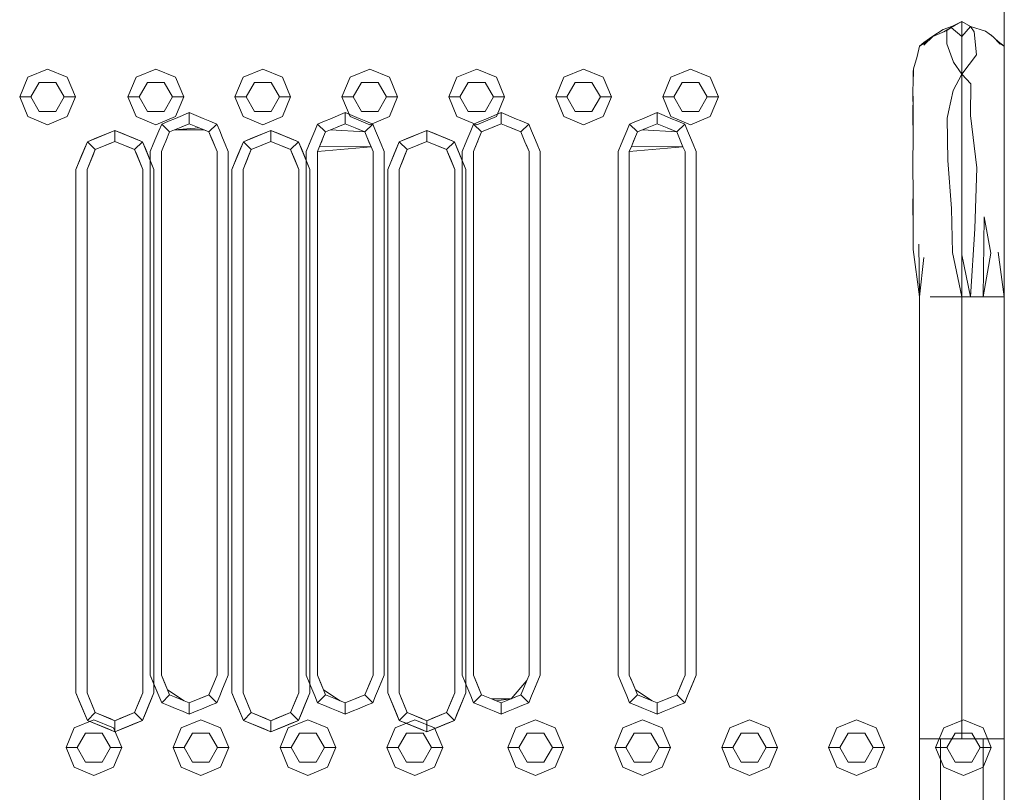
# Model space of a CAD drawing. Header units: millimetres. Extents: x 2 to 902, y -447 to 199.
# Tile 542 of 656: x 26.745 to 27.629, y 154.288 to 154.982. Entities that reach past the tile are written whole.
import ezdxf

# ---------------------------------------------------------------- set-up
doc = ezdxf.new("R2010")
doc.units = ezdxf.units.MM
doc.header["$MEASUREMENT"] = 0
for name, color, linetype, lineweight in [('IFC-Corrimão-Contorno', 36, 'Continuous', 5), ('IFC-Elemento construtivo genérico-Contorno', 253, 'Continuous', 5), ('IFC-Laje-Contorno', 134, 'Continuous', 5), ('IFC-Parede-Contorno', 42, 'Continuous', 5)]:
    doc.layers.add(name, color=color, linetype=linetype, lineweight=lineweight)

msp = doc.modelspace()

# ---------------------------------------------------------------- linework, layer by layer
at = {"layer": 'IFC-Corrimão-Contorno', "color": 7, "lineweight": 5}
for p, q in [((27.57752, 154.97259), (27.59059, 154.98013)), ((27.58106, 154.97463), (27.59059, 154.98013)), ((27.58208, 154.97604), (27.59059, 154.98013)), ((27.59059, 154.96676), (27.59059, 154.98013)), ((27.59059, 154.98013), (27.59842, 154.97561)), ((27.59059, 154.98013), (27.59842, 154.97561)), ((27.56466, 154.96686), (27.5739, 154.97285)), ((27.56467, 154.96677), (27.57721, 154.97198)), ((27.5739, 154.97285), (27.58208, 154.97604)), ((27.57453, 154.97086), (27.57752, 154.97259)), ((27.5771, 154.9601), (27.57721, 154.97198)), ((27.57721, 154.97198), (27.58106, 154.97463)), ((27.57752, 154.97259), (27.58106, 154.97463)), ((27.58106, 154.97463), (27.58405, 154.97636)), ((27.58106, 154.97463), (27.59059, 154.96676)), ((27.59059, 154.96676), (27.59842, 154.97561)), ((27.59712, 154.97636), (27.59842, 154.97561)), ((27.59842, 154.97561), (27.60174, 154.97097)), ((27.59842, 154.97561), (27.61194, 154.97156)), ((27.60174, 154.97097), (27.6038, 154.95021)), ((27.61194, 154.97156), (27.61842, 154.96657)), ((27.55248, 154.95814), (27.5604, 154.96271)), ((27.55248, 154.95814), (27.55647, 154.96122)), ((27.55646, 154.95896), (27.56467, 154.96677)), ((27.55647, 154.96122), (27.56466, 154.96686)), ((27.5771, 154.9601), (27.58315, 154.94376)), ((27.59059, 154.95653), (27.59059, 154.96676)), ((27.61606, 154.96838), (27.61667, 154.96831)), ((27.61667, 154.96831), (27.62321, 154.96217)), ((27.61842, 154.96657), (27.62491, 154.95977)), ((27.62321, 154.96217), (27.62869, 154.95814)), ((27.62374, 154.961), (27.62869, 154.95814)), ((27.62374, 154.961), (27.62869, 154.95814)), ((27.55055, 154.94862), (27.55248, 154.95814)), ((27.59059, 154.94473), (27.59059, 154.95653)), ((27.59059, 154.93292), (27.59059, 154.95338)), ((27.54714, 154.93751), (27.55055, 154.94862)), ((27.58315, 154.94376), (27.59059, 154.93292)), ((27.59059, 154.93292), (27.6038, 154.95021)), ((27.59059, 154.93292), (27.59059, 154.94473)), ((27.5468, 154.93608), (27.54712, 154.9367)), ((27.5468, 154.93608), (27.54681, 154.92371)), ((27.54681, 154.92356), (27.54714, 154.93751)), ((27.5829, 154.91827), (27.59059, 154.93292)), ((27.59059, 154.93292), (27.59872, 154.92406)), ((27.59059, 154.88292), (27.59059, 154.93292)), ((27.54673, 154.92001), (27.54681, 154.92356)), ((27.54673, 154.92001), (27.54686, 154.89628)), ((27.5786, 154.89906), (27.5829, 154.91827)), ((27.59828, 154.89573), (27.59872, 154.92406)), ((27.54669, 154.89722), (27.54677, 154.91323)), ((27.57732, 154.89332), (27.5786, 154.89905)), ((27.59059, 154.88292), (27.59059, 154.90181)), ((27.54669, 154.89722), (27.54677, 154.87644)), ((27.54677, 154.87109), (27.54686, 154.89628)), ((27.57732, 154.89332), (27.57794, 154.85529)), ((27.59828, 154.89573), (27.60407, 154.84876)), ((27.59059, 154.83293), (27.59059, 154.88292)), ((27.54677, 154.87644), (27.54678, 154.87348)), ((27.54669, 154.8577), (27.54677, 154.87109)), ((27.59059, 154.80847), (27.59059, 154.8707)), ((27.54669, 154.8577), (27.54681, 154.81842)), ((27.57794, 154.85529), (27.58132, 154.81224)), ((27.60227, 154.79387), (27.60407, 154.84876)), ((27.59059, 154.78293), (27.59059, 154.83293)), ((27.54673, 154.82104), (27.5468, 154.79115)), ((27.5468, 154.77538), (27.54681, 154.81842)), ((27.58132, 154.81224), (27.58208, 154.77288)), ((27.59059, 154.78293), (27.59059, 154.80847)), ((27.60964, 154.73293), (27.61059, 154.80468)), ((27.61059, 154.80468), (27.61667, 154.7722)), ((27.59842, 154.73293), (27.60227, 154.79387)), ((27.5468, 154.77538), (27.55248, 154.73293)), ((27.55185, 154.78019), (27.55248, 154.73293)), ((27.59059, 154.73293), (27.59059, 154.78293)), ((27.55248, 154.73293), (27.55647, 154.76816)), ((27.58208, 154.77288), (27.59059, 154.73293)), ((27.59059, 154.77071), (27.59842, 154.73293)), ((27.59059, 154.73293), (27.59059, 154.77071)), ((27.60964, 154.73293), (27.61667, 154.7722)), ((27.62321, 154.77305), (27.62869, 154.73297)), ((27.55248, 154.33614), (27.55248, 154.73293)), ((27.56201, 154.73293), (27.59059, 154.73293)), ((27.57153, 154.73293), (27.58106, 154.73293)), ((27.58106, 154.73293), (27.59059, 154.73293)), ((27.59059, 154.33614), (27.59059, 154.73293)), ((27.59059, 154.73293), (27.62869, 154.73293)), ((27.59059, 154.73293), (27.59842, 154.73293)), ((27.59842, 154.73293), (27.60107, 154.73293)), ((27.60107, 154.73293), (27.60964, 154.73293)), ((27.60964, 154.73293), (27.61916, 154.73293)), ((27.55248, 154.33614), (27.59059, 154.33614)), ((27.55249, 153.27362), (27.55249, 154.33614)), ((27.55249, 154.33614), (27.57154, 154.33614)), ((27.57154, 153.28212), (27.57154, 154.33614)), ((27.57154, 154.33614), (27.58106, 154.33614)), ((27.58106, 154.33614), (27.60964, 154.33614)), ((27.59059, 154.33614), (27.62012, 154.33614)), ((27.60964, 153.28212), (27.60964, 154.33614)), ((27.60964, 154.33614), (27.62869, 154.33614))]:
    msp.add_line(p, q, dxfattribs=at)
at = {"layer": 'IFC-Elemento construtivo genérico-Contorno', "color": 7, "lineweight": 5}
for p, q in [((26.75225, 154.93011), (26.76992, 154.93743)), ((26.76992, 154.93743), (26.7876, 154.93011)), ((26.84943, 154.93011), (26.86711, 154.93743)), ((26.86711, 154.93743), (26.88478, 154.93011)), ((26.94543, 154.93011), (26.96311, 154.93743)), ((26.96311, 154.93743), (26.98078, 154.93011)), ((27.04143, 154.93011), (27.05911, 154.93743)), ((27.05911, 154.93743), (27.07678, 154.93011)), ((27.13743, 154.93011), (27.15511, 154.93743)), ((27.15511, 154.93743), (27.17278, 154.93011)), ((27.23343, 154.93011), (27.25111, 154.93743)), ((27.25111, 154.93743), (27.26878, 154.93011)), ((27.32943, 154.93011), (27.34711, 154.93743)), ((27.34711, 154.93743), (27.36478, 154.93011)), ((26.74492, 154.91243), (26.75225, 154.93011)), ((26.75492, 154.91243), (26.76242, 154.92542)), ((26.76242, 154.92542), (26.77742, 154.92542)), ((26.77742, 154.92542), (26.78492, 154.91243)), ((26.7876, 154.93011), (26.79492, 154.91243)), ((26.84211, 154.91243), (26.84943, 154.93011)), ((26.85211, 154.91243), (26.85961, 154.92542)), ((26.85961, 154.92542), (26.87461, 154.92542)), ((26.87461, 154.92542), (26.88211, 154.91243)), ((26.88478, 154.93011), (26.89211, 154.91243)), ((26.93811, 154.91243), (26.94543, 154.93011)), ((26.94811, 154.91243), (26.95561, 154.92542)), ((26.95561, 154.92542), (26.97061, 154.92542)), ((26.97061, 154.92542), (26.97811, 154.91243)), ((26.98078, 154.93011), (26.98811, 154.91243)), ((27.03411, 154.91243), (27.04143, 154.93011)), ((27.04411, 154.91243), (27.05161, 154.92542)), ((27.05161, 154.92542), (27.06661, 154.92542)), ((27.06661, 154.92542), (27.07411, 154.91243)), ((27.07678, 154.93011), (27.08411, 154.91243)), ((27.13011, 154.91243), (27.13743, 154.93011)), ((27.14011, 154.91243), (27.14761, 154.92542)), ((27.14761, 154.92542), (27.16261, 154.92542)), ((27.16261, 154.92542), (27.17011, 154.91243)), ((27.17278, 154.93011), (27.18011, 154.91243)), ((27.22611, 154.91243), (27.23343, 154.93011)), ((27.23611, 154.91243), (27.24361, 154.92542)), ((27.24361, 154.92542), (27.25861, 154.92542)), ((27.25861, 154.92542), (27.26611, 154.91243)), ((27.26878, 154.93011), (27.27611, 154.91243)), ((27.32211, 154.91243), (27.32943, 154.93011)), ((27.33211, 154.91243), (27.33961, 154.92542)), ((27.33961, 154.92542), (27.35461, 154.92542)), ((27.35461, 154.92542), (27.36211, 154.91243)), ((27.36478, 154.93011), (27.37211, 154.91243)), ((26.74492, 154.91243), (26.75492, 154.91243)), ((26.74492, 154.91243), (26.75225, 154.89475)), ((26.75492, 154.91243), (26.76242, 154.89944)), ((26.77742, 154.89944), (26.78492, 154.91243)), ((26.78492, 154.91243), (26.79492, 154.91243)), ((26.7876, 154.89475), (26.79492, 154.91243)), ((26.84211, 154.91243), (26.85211, 154.91243)), ((26.84211, 154.91243), (26.84943, 154.89475)), ((26.85211, 154.91243), (26.85961, 154.89944)), ((26.87461, 154.89944), (26.88211, 154.91243)), ((26.88211, 154.91243), (26.89211, 154.91243)), ((26.88478, 154.89475), (26.89211, 154.91243)), ((26.93811, 154.91243), (26.94811, 154.91243)), ((26.93811, 154.91243), (26.94543, 154.89475)), ((26.94811, 154.91243), (26.95561, 154.89944)), ((26.97061, 154.89944), (26.97811, 154.91243)), ((26.97811, 154.91243), (26.98811, 154.91243)), ((26.98078, 154.89475), (26.98811, 154.91243)), ((27.03411, 154.91243), (27.04411, 154.91243)), ((27.03411, 154.91243), (27.04143, 154.89475)), ((27.04411, 154.91243), (27.05161, 154.89944)), ((27.06661, 154.89944), (27.07411, 154.91243)), ((27.07411, 154.91243), (27.08411, 154.91243)), ((27.07678, 154.89475), (27.08411, 154.91243)), ((27.13011, 154.91243), (27.14011, 154.91243)), ((27.13011, 154.91243), (27.13743, 154.89475)), ((27.14011, 154.91243), (27.14761, 154.89944)), ((27.16261, 154.89944), (27.17011, 154.91243)), ((27.17011, 154.91243), (27.18011, 154.91243)), ((27.17278, 154.89475), (27.18011, 154.91243)), ((27.22611, 154.91243), (27.23611, 154.91243)), ((27.22611, 154.91243), (27.23343, 154.89475)), ((27.23611, 154.91243), (27.24361, 154.89944)), ((27.25861, 154.89944), (27.26611, 154.91243)), ((27.26611, 154.91243), (27.27611, 154.91243)), ((27.26878, 154.89475), (27.27611, 154.91243)), ((27.32211, 154.91243), (27.33211, 154.91243)), ((27.32211, 154.91243), (27.32943, 154.89475)), ((27.33211, 154.91243), (27.33961, 154.89944)), ((27.35461, 154.89944), (27.36211, 154.91243)), ((27.36211, 154.91243), (27.37211, 154.91243)), ((27.36478, 154.89475), (27.37211, 154.91243)), ((26.76242, 154.89944), (26.77742, 154.89944)), ((26.85961, 154.89944), (26.87461, 154.89944)), ((26.89092, 154.89577), (26.89711, 154.89832)), ((26.89711, 154.88832), (26.89711, 154.89832)), ((26.89711, 154.89832), (26.90329, 154.89577)), ((26.95561, 154.89944), (26.97061, 154.89944)), ((27.03092, 154.89577), (27.03711, 154.89832)), ((27.03711, 154.88832), (27.03711, 154.89832)), ((27.03711, 154.89832), (27.04329, 154.89577)), ((27.05161, 154.89944), (27.06661, 154.89944)), ((27.14761, 154.89944), (27.16261, 154.89944)), ((27.17092, 154.89577), (27.17711, 154.89832)), ((27.17711, 154.88832), (27.17711, 154.89832)), ((27.17711, 154.89832), (27.18329, 154.89577)), ((27.24361, 154.89944), (27.25861, 154.89944)), ((27.31092, 154.89577), (27.31711, 154.89832)), ((27.31711, 154.88832), (27.31711, 154.89832)), ((27.31711, 154.89832), (27.32329, 154.89577)), ((27.33961, 154.89944), (27.35461, 154.89944)), ((26.75225, 154.89475), (26.76992, 154.88743)), ((26.76992, 154.88743), (26.7876, 154.89475)), ((26.84943, 154.89475), (26.86711, 154.88743)), ((26.86711, 154.88743), (26.88478, 154.89475)), ((26.87236, 154.88807), (26.87854, 154.89064)), ((26.87854, 154.89064), (26.88473, 154.8932)), ((26.88473, 154.8932), (26.89092, 154.89577)), ((26.90329, 154.89577), (26.90948, 154.8932)), ((26.90948, 154.8932), (26.91567, 154.89064)), ((26.91567, 154.89064), (26.92186, 154.88807)), ((26.94543, 154.89475), (26.96311, 154.88743)), ((26.96311, 154.88743), (26.98078, 154.89475)), ((27.01236, 154.88807), (27.01854, 154.89064)), ((27.01854, 154.89064), (27.02473, 154.8932)), ((27.02473, 154.8932), (27.03092, 154.89577)), ((27.04143, 154.89475), (27.05911, 154.88743)), ((27.04329, 154.89577), (27.04948, 154.8932)), ((27.04948, 154.8932), (27.05567, 154.89064)), ((27.05567, 154.89064), (27.06186, 154.88807)), ((27.05911, 154.88743), (27.07678, 154.89475)), ((27.13743, 154.89475), (27.15511, 154.88743)), ((27.15236, 154.88807), (27.15854, 154.89064)), ((27.15511, 154.88743), (27.17278, 154.89475)), ((27.15854, 154.89064), (27.16473, 154.8932)), ((27.16473, 154.8932), (27.17092, 154.89577)), ((27.18329, 154.89577), (27.18948, 154.8932)), ((27.18948, 154.8932), (27.19567, 154.89064)), ((27.19567, 154.89064), (27.20186, 154.88807)), ((27.23343, 154.89475), (27.25111, 154.88743)), ((27.25111, 154.88743), (27.26878, 154.89475)), ((27.29236, 154.88807), (27.29854, 154.89064)), ((27.29854, 154.89064), (27.30473, 154.8932)), ((27.30473, 154.8932), (27.31092, 154.89577)), ((27.32329, 154.89577), (27.32948, 154.8932)), ((27.32943, 154.89475), (27.34711, 154.88743)), ((27.32948, 154.8932), (27.33567, 154.89064)), ((27.33567, 154.89064), (27.34186, 154.88807)), ((27.34711, 154.88743), (27.36478, 154.89475)), ((26.80567, 154.87218), (26.83042, 154.88243)), ((26.81186, 154.87474), (26.83042, 154.88243)), ((26.82424, 154.87987), (26.83042, 154.88243)), ((26.83042, 154.87243), (26.83042, 154.88243)), ((26.83042, 154.88243), (26.85517, 154.87218)), ((26.83042, 154.88243), (26.84898, 154.87474)), ((26.83042, 154.88243), (26.83661, 154.87987)), ((26.86723, 154.8757), (26.86979, 154.88189)), ((26.86979, 154.88189), (26.87236, 154.88807)), ((26.87236, 154.88807), (26.87943, 154.881)), ((26.876, 154.87272), (26.87943, 154.881)), ((26.87943, 154.881), (26.88827, 154.88466)), ((26.87943, 154.881), (26.88385, 154.88284)), ((26.88385, 154.88284), (26.90594, 154.88466)), ((26.88385, 154.88284), (26.88827, 154.88466)), ((26.88385, 154.88284), (26.91036, 154.88284)), ((26.88827, 154.88466), (26.89711, 154.88832)), ((26.88827, 154.88466), (26.89269, 154.8865)), ((26.89269, 154.8865), (26.89711, 154.88832)), ((26.89711, 154.88832), (26.90594, 154.88466)), ((26.89711, 154.88832), (26.90153, 154.8865)), ((26.90153, 154.8865), (26.90594, 154.88466)), ((26.90594, 154.88466), (26.91036, 154.88284)), ((26.90594, 154.88466), (26.91478, 154.881)), ((26.91036, 154.88284), (26.91478, 154.881)), ((26.91478, 154.881), (26.92186, 154.88807)), ((26.91478, 154.881), (26.91844, 154.87216)), ((26.91478, 154.881), (26.91661, 154.87659)), ((26.92186, 154.88807), (26.92442, 154.88189)), ((26.92442, 154.88189), (26.92698, 154.8757)), ((26.94567, 154.87218), (26.97042, 154.88243)), ((26.95186, 154.87474), (26.97042, 154.88243)), ((26.96424, 154.87987), (26.97042, 154.88243)), ((26.97042, 154.87243), (26.97042, 154.88243)), ((26.97042, 154.88243), (26.99517, 154.87218)), ((26.97042, 154.88243), (26.98898, 154.87474)), ((26.97042, 154.88243), (26.97661, 154.87987)), ((27.00723, 154.8757), (27.00979, 154.88189)), ((27.00979, 154.88189), (27.01236, 154.88807)), ((27.01236, 154.88807), (27.01943, 154.881)), ((27.01771, 154.87686), (27.01943, 154.881)), ((27.01943, 154.881), (27.02827, 154.88466)), ((27.01943, 154.881), (27.02385, 154.88284)), ((27.02385, 154.88284), (27.02827, 154.88466)), ((27.02385, 154.88284), (27.05478, 154.881)), ((27.02827, 154.88466), (27.03711, 154.88832)), ((27.02827, 154.88466), (27.03269, 154.8865)), ((27.03269, 154.8865), (27.03711, 154.88832)), ((27.03711, 154.88832), (27.04153, 154.8865)), ((27.03711, 154.88832), (27.04594, 154.88466)), ((27.04153, 154.8865), (27.04594, 154.88466)), ((27.04594, 154.88466), (27.05036, 154.88284)), ((27.04594, 154.88466), (27.05478, 154.881)), ((27.05036, 154.88284), (27.05478, 154.881)), ((27.05478, 154.881), (27.06186, 154.88807)), ((27.05478, 154.881), (27.05844, 154.87216)), ((27.05478, 154.881), (27.05661, 154.87659)), ((27.06186, 154.88807), (27.06442, 154.88189)), ((27.06442, 154.88189), (27.06698, 154.8757)), ((27.08567, 154.87218), (27.11042, 154.88243)), ((27.09186, 154.87474), (27.11042, 154.88243)), ((27.10424, 154.87987), (27.11042, 154.88243)), ((27.11042, 154.87243), (27.11042, 154.88243)), ((27.11042, 154.88243), (27.13517, 154.87218)), ((27.11042, 154.88243), (27.12898, 154.87474)), ((27.11042, 154.88243), (27.11661, 154.87987)), ((27.14723, 154.8757), (27.14979, 154.88189)), ((27.14979, 154.88189), (27.15236, 154.88807)), ((27.15211, 154.86332), (27.15943, 154.881)), ((27.15236, 154.88807), (27.15943, 154.881)), ((27.15943, 154.881), (27.17711, 154.88832)), ((27.15943, 154.881), (27.16827, 154.88466)), ((27.15943, 154.881), (27.16385, 154.88284)), ((27.16385, 154.88284), (27.17269, 154.8865)), ((27.16827, 154.88466), (27.17711, 154.88832)), ((27.17269, 154.8865), (27.17711, 154.88832)), ((27.17711, 154.88832), (27.18594, 154.88466)), ((27.17711, 154.88832), (27.18153, 154.8865)), ((27.18153, 154.8865), (27.19036, 154.88284)), ((27.18594, 154.88466), (27.19478, 154.881)), ((27.19036, 154.88284), (27.19478, 154.881)), ((27.19478, 154.881), (27.20186, 154.88807)), ((27.19478, 154.881), (27.19844, 154.87216)), ((27.19478, 154.881), (27.19661, 154.87659)), ((27.20186, 154.88807), (27.20442, 154.88189)), ((27.20442, 154.88189), (27.20698, 154.8757)), ((27.28483, 154.8699), (27.28979, 154.88189)), ((27.28723, 154.8757), (27.28979, 154.88189)), ((27.28979, 154.88189), (27.29236, 154.88807)), ((27.29236, 154.88807), (27.29943, 154.881)), ((27.29771, 154.87686), (27.29943, 154.881)), ((27.29943, 154.881), (27.30827, 154.88466)), ((27.29943, 154.881), (27.30385, 154.88284)), ((27.30385, 154.88284), (27.30827, 154.88466)), ((27.30385, 154.88284), (27.33478, 154.881)), ((27.30827, 154.88466), (27.31711, 154.88832)), ((27.30827, 154.88466), (27.31269, 154.8865)), ((27.31269, 154.8865), (27.31711, 154.88832)), ((27.31711, 154.88832), (27.32153, 154.8865)), ((27.31711, 154.88832), (27.32594, 154.88466)), ((27.32153, 154.8865), (27.32594, 154.88466)), ((27.32594, 154.88466), (27.33036, 154.88284)), ((27.32594, 154.88466), (27.33478, 154.881)), ((27.33036, 154.88284), (27.33478, 154.881)), ((27.33478, 154.881), (27.34186, 154.88807)), ((27.33478, 154.881), (27.33844, 154.87216)), ((27.33478, 154.881), (27.33661, 154.87659)), ((27.34186, 154.88807), (27.34442, 154.88189)), ((27.34442, 154.88189), (27.34698, 154.8757)), ((26.79542, 154.84743), (26.80567, 154.87218)), ((26.80055, 154.85981), (26.80567, 154.87218)), ((26.80311, 154.86599), (26.80567, 154.87218)), ((26.80567, 154.87218), (26.81805, 154.87731)), ((26.80567, 154.87218), (26.81186, 154.87474)), ((26.80567, 154.87218), (26.81275, 154.86511)), ((26.81275, 154.86511), (26.83042, 154.87243)), ((26.81717, 154.86694), (26.83042, 154.87243)), ((26.81805, 154.87731), (26.82424, 154.87987)), ((26.826, 154.8706), (26.83042, 154.87243)), ((26.83042, 154.87243), (26.83484, 154.8706)), ((26.83042, 154.87243), (26.84368, 154.86694)), ((26.83042, 154.87243), (26.8481, 154.86511)), ((26.83661, 154.87987), (26.8428, 154.87731)), ((26.8428, 154.87731), (26.85517, 154.87218)), ((26.8481, 154.86511), (26.85517, 154.87218)), ((26.84898, 154.87474), (26.85517, 154.87218)), ((26.85517, 154.87218), (26.86542, 154.84743)), ((26.85517, 154.87218), (26.8603, 154.85981)), ((26.85517, 154.87218), (26.85773, 154.86599)), ((26.86483, 154.8699), (26.86723, 154.8757)), ((26.87405, 154.86802), (26.876, 154.87272)), ((26.91661, 154.87659), (26.92028, 154.86775)), ((26.91844, 154.87216), (26.92028, 154.86775)), ((26.92698, 154.8757), (26.92938, 154.8699)), ((26.93542, 154.84743), (26.94567, 154.87218)), ((26.94055, 154.85981), (26.94567, 154.87218)), ((26.94311, 154.86599), (26.94567, 154.87218)), ((26.94567, 154.87218), (26.95805, 154.87731)), ((26.94567, 154.87218), (26.95186, 154.87474)), ((26.94567, 154.87218), (26.95275, 154.86511)), ((26.95275, 154.86511), (26.97042, 154.87243)), ((26.95717, 154.86694), (26.97042, 154.87243)), ((26.95805, 154.87731), (26.96424, 154.87987)), ((26.966, 154.8706), (26.97042, 154.87243)), ((26.97042, 154.87243), (26.97484, 154.8706)), ((26.97042, 154.87243), (26.98368, 154.86694)), ((26.97042, 154.87243), (26.9881, 154.86511)), ((26.97661, 154.87987), (26.9828, 154.87731)), ((26.9828, 154.87731), (26.99517, 154.87218)), ((26.9881, 154.86511), (26.99517, 154.87218)), ((26.98898, 154.87474), (26.99517, 154.87218)), ((26.99517, 154.87218), (27.00542, 154.84743)), ((26.99517, 154.87218), (27.0003, 154.85981)), ((26.99517, 154.87218), (26.99773, 154.86599)), ((27.00211, 154.86332), (27.00723, 154.8757)), ((27.00483, 154.8699), (27.00723, 154.8757)), ((27.01405, 154.86802), (27.01771, 154.87686)), ((27.01405, 154.86802), (27.016, 154.87272)), ((27.016, 154.87272), (27.01771, 154.87686)), ((27.05661, 154.87659), (27.06028, 154.86775)), ((27.05844, 154.87216), (27.06028, 154.86775)), ((27.06698, 154.8757), (27.06938, 154.8699)), ((27.07542, 154.84743), (27.08567, 154.87218)), ((27.08055, 154.85981), (27.08567, 154.87218)), ((27.08311, 154.86599), (27.08567, 154.87218)), ((27.08567, 154.87218), (27.09805, 154.87731)), ((27.08567, 154.87218), (27.09186, 154.87474)), ((27.08567, 154.87218), (27.09275, 154.86511)), ((27.09275, 154.86511), (27.11042, 154.87243)), ((27.09717, 154.86694), (27.11042, 154.87243)), ((27.09805, 154.87731), (27.10424, 154.87987)), ((27.106, 154.8706), (27.11042, 154.87243)), ((27.11042, 154.87243), (27.11484, 154.8706)), ((27.11042, 154.87243), (27.12368, 154.86694)), ((27.11042, 154.87243), (27.1281, 154.86511)), ((27.11661, 154.87987), (27.1228, 154.87731)), ((27.1228, 154.87731), (27.13517, 154.87218)), ((27.1281, 154.86511), (27.13517, 154.87218)), ((27.12898, 154.87474), (27.13517, 154.87218)), ((27.13517, 154.87218), (27.14542, 154.84743)), ((27.13517, 154.87218), (27.1403, 154.85981)), ((27.13517, 154.87218), (27.13773, 154.86599)), ((27.14483, 154.8699), (27.14723, 154.8757)), ((27.15405, 154.86802), (27.156, 154.87272)), ((27.19661, 154.87659), (27.19844, 154.87216)), ((27.19844, 154.87216), (27.20028, 154.86775)), ((27.19844, 154.87216), (27.20211, 154.86332)), ((27.20698, 154.8757), (27.20938, 154.8699)), ((27.28483, 154.8699), (27.28723, 154.8757)), ((27.29405, 154.86802), (27.29771, 154.87686)), ((27.29405, 154.86802), (27.296, 154.87272)), ((27.296, 154.87272), (27.29771, 154.87686)), ((27.33661, 154.87659), (27.34028, 154.86775)), ((27.33844, 154.87216), (27.34028, 154.86775)), ((27.34698, 154.8757), (27.34938, 154.8699)), ((26.79542, 154.84743), (26.80311, 154.86599)), ((26.80542, 154.84743), (26.81275, 154.86511)), ((26.81103, 154.86096), (26.81275, 154.86511)), ((26.81275, 154.86511), (26.82158, 154.86877)), ((26.81275, 154.86511), (26.81717, 154.86694)), ((26.82158, 154.86877), (26.826, 154.8706)), ((26.83484, 154.8706), (26.83926, 154.86877)), ((26.83926, 154.86877), (26.8481, 154.86511)), ((26.84368, 154.86694), (26.8481, 154.86511)), ((26.8481, 154.86511), (26.85542, 154.84743)), ((26.8481, 154.86511), (26.85176, 154.85627)), ((26.8481, 154.86511), (26.84993, 154.86069)), ((26.85773, 154.86599), (26.86542, 154.84743)), ((26.86211, 154.86332), (26.86483, 154.8699)), ((26.86211, 154.39332), (26.86211, 154.86332)), ((26.87211, 154.86332), (26.87405, 154.86802)), ((26.87211, 154.39332), (26.87211, 154.86332)), ((26.92028, 154.86775), (26.92211, 154.86332)), ((26.92211, 154.39332), (26.92211, 154.86332)), ((26.92938, 154.8699), (26.93211, 154.86332)), ((26.93211, 154.39332), (26.93211, 154.86332)), ((26.93542, 154.84743), (26.94311, 154.86599)), ((26.94542, 154.84743), (26.95275, 154.86511)), ((26.95103, 154.86096), (26.95275, 154.86511)), ((26.95275, 154.86511), (26.96158, 154.86877)), ((26.95275, 154.86511), (26.95717, 154.86694)), ((26.96158, 154.86877), (26.966, 154.8706)), ((26.97484, 154.8706), (26.97926, 154.86877)), ((26.97926, 154.86877), (26.9881, 154.86511)), ((26.98368, 154.86694), (26.9881, 154.86511)), ((26.9881, 154.86511), (26.99542, 154.84743)), ((26.9881, 154.86511), (26.99176, 154.85627)), ((26.9881, 154.86511), (26.98993, 154.86069)), ((26.99773, 154.86599), (27.00542, 154.84743)), ((27.00211, 154.86332), (27.00483, 154.8699)), ((27.00211, 154.39332), (27.00211, 154.86332)), ((27.01211, 154.86332), (27.01405, 154.86802)), ((27.01211, 154.86332), (27.06028, 154.86775)), ((27.01211, 154.39332), (27.01211, 154.86332)), ((27.01405, 154.86802), (27.06028, 154.86775)), ((27.06028, 154.86775), (27.06211, 154.86332)), ((27.06211, 154.39332), (27.06211, 154.86332)), ((27.06938, 154.8699), (27.07211, 154.86332)), ((27.07211, 154.39332), (27.07211, 154.86332)), ((27.07542, 154.84743), (27.08311, 154.86599)), ((27.08542, 154.84743), (27.09275, 154.86511)), ((27.09103, 154.86096), (27.09275, 154.86511)), ((27.09275, 154.86511), (27.10158, 154.86877)), ((27.09275, 154.86511), (27.09717, 154.86694)), ((27.10158, 154.86877), (27.106, 154.8706)), ((27.11484, 154.8706), (27.11926, 154.86877)), ((27.11926, 154.86877), (27.1281, 154.86511)), ((27.12368, 154.86694), (27.1281, 154.86511)), ((27.1281, 154.86511), (27.13542, 154.84743)), ((27.1281, 154.86511), (27.13176, 154.85627)), ((27.1281, 154.86511), (27.12993, 154.86069)), ((27.13773, 154.86599), (27.14542, 154.84743)), ((27.14211, 154.86332), (27.14483, 154.8699)), ((27.14211, 154.39332), (27.14211, 154.86332)), ((27.15211, 154.86332), (27.15405, 154.86802)), ((27.15211, 154.39332), (27.15211, 154.86332)), ((27.20028, 154.86775), (27.20211, 154.86332)), ((27.20211, 154.39332), (27.20211, 154.86332)), ((27.20938, 154.8699), (27.21211, 154.86332)), ((27.21211, 154.39332), (27.21211, 154.86332)), ((27.28211, 154.86332), (27.28483, 154.8699)), ((27.28211, 154.39332), (27.28211, 154.86332)), ((27.29211, 154.86332), (27.29405, 154.86802)), ((27.29211, 154.86332), (27.34028, 154.86775)), ((27.29211, 154.39332), (27.29211, 154.86332)), ((27.29405, 154.86802), (27.34028, 154.86775)), ((27.34028, 154.86775), (27.34211, 154.86332)), ((27.34211, 154.39332), (27.34211, 154.86332)), ((27.34938, 154.8699), (27.35211, 154.86332)), ((27.35211, 154.39332), (27.35211, 154.86332)), ((26.79542, 154.84743), (26.79815, 154.85401)), ((26.79815, 154.85401), (26.80055, 154.85981)), ((26.80542, 154.84743), (26.81103, 154.86096)), ((26.80542, 154.84743), (26.80931, 154.85682)), ((26.80931, 154.85682), (26.81103, 154.86096)), ((26.84993, 154.86069), (26.85542, 154.84743)), ((26.85176, 154.85627), (26.85359, 154.85185)), ((26.8603, 154.85981), (26.86542, 154.84743)), ((26.8603, 154.85981), (26.8627, 154.85401)), ((26.8627, 154.85401), (26.86542, 154.84743)), ((26.93542, 154.84743), (26.93815, 154.85401)), ((26.93815, 154.85401), (26.94055, 154.85981)), ((26.94542, 154.84743), (26.95103, 154.86096)), ((26.94542, 154.84743), (26.94931, 154.85682)), ((26.94931, 154.85682), (26.95103, 154.86096)), ((26.98993, 154.86069), (26.99542, 154.84743)), ((26.99176, 154.85627), (26.99359, 154.85185)), ((27.0003, 154.85981), (27.00542, 154.84743)), ((27.0003, 154.85981), (27.0027, 154.85401)), ((27.0027, 154.85401), (27.00542, 154.84743)), ((27.07542, 154.84743), (27.07815, 154.85401)), ((27.07815, 154.85401), (27.08055, 154.85981)), ((27.08542, 154.84743), (27.09103, 154.86096)), ((27.08542, 154.84743), (27.08931, 154.85682)), ((27.08931, 154.85682), (27.09103, 154.86096)), ((27.12993, 154.86069), (27.13542, 154.84743)), ((27.13176, 154.85627), (27.13359, 154.85185)), ((27.1403, 154.85981), (27.14542, 154.84743)), ((27.1403, 154.85981), (27.1427, 154.85401)), ((27.1427, 154.85401), (27.14542, 154.84743)), ((26.79542, 154.37743), (26.79542, 154.84743)), ((26.80542, 154.37743), (26.80542, 154.84743)), ((26.85359, 154.85185), (26.85542, 154.84743)), ((26.85542, 154.37743), (26.85542, 154.84743)), ((26.86542, 154.37743), (26.86542, 154.84743)), ((26.93542, 154.37743), (26.93542, 154.84743)), ((26.94542, 154.37743), (26.94542, 154.84743)), ((26.99359, 154.85185), (26.99542, 154.84743)), ((26.99542, 154.37743), (26.99542, 154.84743)), ((27.00542, 154.37743), (27.00542, 154.84743)), ((27.07542, 154.37743), (27.07542, 154.84743)), ((27.08542, 154.37743), (27.08542, 154.84743)), ((27.13359, 154.85185), (27.13542, 154.84743)), ((27.13542, 154.37743), (27.13542, 154.84743)), ((27.14542, 154.37743), (27.14542, 154.84743)), ((26.86211, 154.39332), (26.86483, 154.38675)), ((26.86211, 154.39332), (26.86979, 154.37476)), ((26.86483, 154.38675), (26.86723, 154.38095)), ((26.87211, 154.39332), (26.87394, 154.3889)), ((26.87211, 154.39332), (26.87577, 154.38449)), ((26.87394, 154.3889), (26.8776, 154.38006)), ((26.91822, 154.38393), (26.92211, 154.39332)), ((26.92698, 154.38095), (26.92938, 154.38675)), ((26.92938, 154.38675), (26.93211, 154.39332)), ((27.00211, 154.39332), (27.00483, 154.38675)), ((27.00483, 154.38675), (27.00723, 154.38095)), ((27.01211, 154.39332), (27.01394, 154.3889)), ((27.01211, 154.39332), (27.01577, 154.38449)), ((27.01394, 154.3889), (27.0176, 154.38006)), ((27.0565, 154.37979), (27.06016, 154.38863)), ((27.05822, 154.38393), (27.06211, 154.39332)), ((27.06698, 154.38095), (27.07211, 154.39332)), ((27.06698, 154.38095), (27.06938, 154.38675)), ((27.06938, 154.38675), (27.07211, 154.39332)), ((27.14211, 154.39332), (27.14483, 154.38675)), ((27.14483, 154.38675), (27.14723, 154.38095)), ((27.15211, 154.39332), (27.15577, 154.38449)), ((27.15211, 154.39332), (27.15943, 154.37565)), ((27.15211, 154.39332), (27.15394, 154.3889)), ((27.15394, 154.3889), (27.15577, 154.38449)), ((27.18594, 154.37199), (27.20016, 154.38863)), ((27.1965, 154.37979), (27.20016, 154.38863)), ((27.20016, 154.38863), (27.20211, 154.39332)), ((27.20698, 154.38095), (27.21211, 154.39332)), ((27.20698, 154.38095), (27.20938, 154.38675)), ((27.20938, 154.38675), (27.21211, 154.39332)), ((27.28211, 154.39332), (27.28483, 154.38675)), ((27.28483, 154.38675), (27.28723, 154.38095)), ((27.29211, 154.39332), (27.29394, 154.3889)), ((27.29211, 154.39332), (27.29577, 154.38449)), ((27.29394, 154.3889), (27.2976, 154.38006)), ((27.33478, 154.37565), (27.34016, 154.38863)), ((27.33822, 154.38393), (27.34016, 154.38863)), ((27.34016, 154.38863), (27.34211, 154.39332)), ((27.34442, 154.37476), (27.35211, 154.39332)), ((27.34698, 154.38095), (27.34938, 154.38675)), ((27.34938, 154.38675), (27.35211, 154.39332)), ((26.79542, 154.37743), (26.80055, 154.36505)), ((26.79542, 154.37743), (26.79815, 154.37085)), ((26.79542, 154.37743), (26.80311, 154.35887)), ((26.79542, 154.37743), (26.80567, 154.35268)), ((26.80542, 154.37743), (26.81275, 154.35975)), ((26.80542, 154.37743), (26.81092, 154.36417)), ((26.80542, 154.37743), (26.80725, 154.37301)), ((26.8481, 154.35975), (26.85542, 154.37743)), ((26.84982, 154.3639), (26.85542, 154.37743)), ((26.85153, 154.36804), (26.85542, 154.37743)), ((26.85348, 154.37274), (26.85542, 154.37743)), ((26.85517, 154.35268), (26.86542, 154.37743)), ((26.85773, 154.35887), (26.86542, 154.37743)), ((26.8603, 154.36505), (26.86542, 154.37743)), ((26.86723, 154.38095), (26.86979, 154.37476)), ((26.87577, 154.38449), (26.87943, 154.37565)), ((26.8776, 154.38006), (26.87943, 154.37565)), ((26.8776, 154.38006), (26.89269, 154.37015)), ((26.91478, 154.37565), (26.91822, 154.38393)), ((26.91478, 154.37565), (26.9165, 154.37979)), ((26.9165, 154.37979), (26.91822, 154.38393)), ((26.92442, 154.37476), (26.92698, 154.38095)), ((26.93542, 154.37743), (26.94055, 154.36505)), ((26.93542, 154.37743), (26.93815, 154.37085)), ((26.93542, 154.37743), (26.94311, 154.35887)), ((26.93542, 154.37743), (26.94567, 154.35268)), ((26.94542, 154.37743), (26.95275, 154.35975)), ((26.94542, 154.37743), (26.95092, 154.36417)), ((26.94542, 154.37743), (26.94725, 154.37301)), ((26.9881, 154.35975), (26.99542, 154.37743)), ((26.98982, 154.3639), (26.99542, 154.37743)), ((26.99153, 154.36804), (26.99542, 154.37743)), ((26.99348, 154.37274), (26.99542, 154.37743)), ((26.99517, 154.35268), (27.00542, 154.37743)), ((26.99773, 154.35887), (27.00542, 154.37743)), ((27.0003, 154.36505), (27.00542, 154.37743)), ((27.00723, 154.38095), (27.00979, 154.37476)), ((27.01577, 154.38449), (27.01943, 154.37565)), ((27.0176, 154.38006), (27.01943, 154.37565)), ((27.0176, 154.38006), (27.03269, 154.37015)), ((27.05478, 154.37565), (27.05822, 154.38393)), ((27.05478, 154.37565), (27.0565, 154.37979)), ((27.06442, 154.37476), (27.06698, 154.38095)), ((27.07542, 154.37743), (27.08055, 154.36505)), ((27.07542, 154.37743), (27.07815, 154.37085)), ((27.07542, 154.37743), (27.08311, 154.35887)), ((27.07542, 154.37743), (27.08567, 154.35268)), ((27.08542, 154.37743), (27.09275, 154.35975)), ((27.08542, 154.37743), (27.09092, 154.36417)), ((27.08542, 154.37743), (27.08725, 154.37301)), ((27.1281, 154.35975), (27.13542, 154.37743)), ((27.12982, 154.3639), (27.13542, 154.37743)), ((27.13153, 154.36804), (27.13542, 154.37743)), ((27.13348, 154.37274), (27.13542, 154.37743)), ((27.13517, 154.35268), (27.14542, 154.37743)), ((27.13773, 154.35887), (27.14542, 154.37743)), ((27.1403, 154.36505), (27.14542, 154.37743)), ((27.14723, 154.38095), (27.14979, 154.37476)), ((27.15577, 154.38449), (27.1576, 154.38006)), ((27.15577, 154.38449), (27.15943, 154.37565)), ((27.1576, 154.38006), (27.15943, 154.37565)), ((27.19478, 154.37565), (27.1965, 154.37979)), ((27.20442, 154.37476), (27.20698, 154.38095)), ((27.28723, 154.38095), (27.28979, 154.37476)), ((27.29577, 154.38449), (27.29943, 154.37565)), ((27.2976, 154.38006), (27.29943, 154.37565)), ((27.2976, 154.38006), (27.31269, 154.37015)), ((27.33478, 154.37565), (27.33822, 154.38393)), ((27.33478, 154.37565), (27.3365, 154.37979)), ((27.3365, 154.37979), (27.33822, 154.38393)), ((27.34442, 154.37476), (27.34698, 154.38095)), ((26.79815, 154.37085), (26.80055, 154.36505)), ((26.80725, 154.37301), (26.81275, 154.35975)), ((26.84982, 154.3639), (26.85348, 154.37274)), ((26.84982, 154.3639), (26.85153, 154.36804)), ((26.86979, 154.37476), (26.87236, 154.36858)), ((26.87236, 154.36858), (26.87943, 154.37565)), ((26.87236, 154.36858), (26.87854, 154.36601)), ((26.87943, 154.37565), (26.88385, 154.37381)), ((26.88385, 154.37381), (26.88827, 154.37199)), ((26.88385, 154.37381), (26.89269, 154.37015)), ((26.88827, 154.37199), (26.89269, 154.37015)), ((26.89269, 154.37015), (26.89711, 154.36832)), ((26.89711, 154.36832), (26.91478, 154.37565)), ((26.89711, 154.36832), (26.90594, 154.37199)), ((26.89711, 154.36832), (26.90153, 154.37015)), ((26.89711, 154.35832), (26.89711, 154.36832)), ((26.90153, 154.37015), (26.90594, 154.37199)), ((26.90594, 154.37199), (26.91478, 154.37565)), ((26.90594, 154.37199), (26.91036, 154.37381)), ((26.91036, 154.37381), (26.91478, 154.37565)), ((26.91478, 154.37565), (26.92186, 154.36858)), ((26.91567, 154.36601), (26.92186, 154.36858)), ((26.92186, 154.36858), (26.92442, 154.37476)), ((26.93815, 154.37085), (26.94055, 154.36505)), ((26.94725, 154.37301), (26.95275, 154.35975)), ((26.98982, 154.3639), (26.99348, 154.37274)), ((26.98982, 154.3639), (26.99153, 154.36804)), ((27.00979, 154.37476), (27.01236, 154.36858)), ((27.01236, 154.36858), (27.01943, 154.37565)), ((27.01236, 154.36858), (27.01854, 154.36601)), ((27.01943, 154.37565), (27.02385, 154.37381)), ((27.01943, 154.37565), (27.02827, 154.37199)), ((27.02385, 154.37381), (27.02827, 154.37199)), ((27.02827, 154.37199), (27.03711, 154.36832)), ((27.02827, 154.37199), (27.03269, 154.37015)), ((27.03269, 154.37015), (27.03711, 154.36832)), ((27.03711, 154.36832), (27.05478, 154.37565)), ((27.03711, 154.36832), (27.04594, 154.37199)), ((27.03711, 154.36832), (27.04153, 154.37015)), ((27.03711, 154.35832), (27.03711, 154.36832)), ((27.04153, 154.37015), (27.04594, 154.37199)), ((27.04594, 154.37199), (27.05478, 154.37565)), ((27.04594, 154.37199), (27.05036, 154.37381)), ((27.05036, 154.37381), (27.05478, 154.37565)), ((27.05478, 154.37565), (27.06186, 154.36858)), ((27.05567, 154.36601), (27.06186, 154.36858)), ((27.06186, 154.36858), (27.06442, 154.37476)), ((27.07815, 154.37085), (27.08055, 154.36505)), ((27.08725, 154.37301), (27.09275, 154.35975)), ((27.12982, 154.3639), (27.13348, 154.37274)), ((27.12982, 154.3639), (27.13153, 154.36804)), ((27.14979, 154.37476), (27.15236, 154.36858)), ((27.15236, 154.36858), (27.15943, 154.37565)), ((27.15236, 154.36858), (27.15854, 154.36601)), ((27.15943, 154.37565), (27.16827, 154.37199)), ((27.15943, 154.37565), (27.16385, 154.37381)), ((27.16385, 154.37381), (27.16827, 154.37199)), ((27.16827, 154.37199), (27.18594, 154.37199)), ((27.16827, 154.37199), (27.17269, 154.37015)), ((27.16827, 154.37199), (27.17711, 154.36832)), ((27.17269, 154.37015), (27.18594, 154.37199)), ((27.17269, 154.37015), (27.17711, 154.36832)), ((27.17711, 154.36832), (27.18594, 154.37199)), ((27.17711, 154.36832), (27.18153, 154.37015)), ((27.17711, 154.35832), (27.17711, 154.36832)), ((27.18153, 154.37015), (27.18594, 154.37199)), ((27.18594, 154.37199), (27.19478, 154.37565)), ((27.18594, 154.37199), (27.19036, 154.37381)), ((27.19036, 154.37381), (27.19478, 154.37565)), ((27.19478, 154.37565), (27.20186, 154.36858)), ((27.19567, 154.36601), (27.20186, 154.36858)), ((27.20186, 154.36858), (27.20442, 154.37476)), ((27.28979, 154.37476), (27.29236, 154.36858)), ((27.29236, 154.36858), (27.29943, 154.37565)), ((27.29236, 154.36858), (27.29854, 154.36601)), ((27.29943, 154.37565), (27.30385, 154.37381)), ((27.29943, 154.37565), (27.30827, 154.37199)), ((27.30385, 154.37381), (27.30827, 154.37199)), ((27.30827, 154.37199), (27.31711, 154.36832)), ((27.30827, 154.37199), (27.31269, 154.37015)), ((27.31269, 154.37015), (27.31711, 154.36832)), ((27.31711, 154.36832), (27.33478, 154.37565)), ((27.31711, 154.36832), (27.32594, 154.37199)), ((27.31711, 154.36832), (27.32153, 154.37015)), ((27.31711, 154.35832), (27.31711, 154.36832)), ((27.32153, 154.37015), (27.32594, 154.37199)), ((27.32594, 154.37199), (27.33478, 154.37565)), ((27.32594, 154.37199), (27.33036, 154.37381)), ((27.33036, 154.37381), (27.33478, 154.37565)), ((27.33478, 154.37565), (27.34186, 154.36858)), ((27.33567, 154.36601), (27.34186, 154.36858)), ((27.34186, 154.36858), (27.34442, 154.37476)), ((26.80055, 154.36505), (26.80567, 154.35268)), ((26.80311, 154.35887), (26.80567, 154.35268)), ((26.80567, 154.35268), (26.81275, 154.35975)), ((26.81092, 154.36417), (26.81275, 154.35975)), ((26.81275, 154.35975), (26.83042, 154.35243)), ((26.81275, 154.35975), (26.826, 154.35426)), ((26.81275, 154.35975), (26.81717, 154.35792)), ((26.83042, 154.35243), (26.8481, 154.35975)), ((26.83484, 154.35426), (26.8481, 154.35975)), ((26.83926, 154.35609), (26.8481, 154.35975)), ((26.84368, 154.35792), (26.8481, 154.35975)), ((26.8481, 154.35975), (26.84982, 154.3639)), ((26.8481, 154.35975), (26.85517, 154.35268)), ((26.85517, 154.35268), (26.8603, 154.36505)), ((26.85517, 154.35268), (26.85773, 154.35887)), ((26.87854, 154.36601), (26.88473, 154.36345)), ((26.88473, 154.36345), (26.89092, 154.36088)), ((26.89092, 154.36088), (26.89711, 154.35832)), ((26.89711, 154.35832), (26.90329, 154.36088)), ((26.90329, 154.36088), (26.90948, 154.36345)), ((26.90948, 154.36345), (26.91567, 154.36601)), ((26.94055, 154.36505), (26.94567, 154.35268)), ((26.94311, 154.35887), (26.94567, 154.35268)), ((26.94567, 154.35268), (26.95275, 154.35975)), ((26.95092, 154.36417), (26.95275, 154.35975)), ((26.95275, 154.35975), (26.97042, 154.35243)), ((26.95275, 154.35975), (26.966, 154.35426)), ((26.95275, 154.35975), (26.95717, 154.35792)), ((26.97042, 154.35243), (26.9881, 154.35975)), ((26.97484, 154.35426), (26.9881, 154.35975)), ((26.97926, 154.35609), (26.9881, 154.35975)), ((26.98368, 154.35792), (26.9881, 154.35975)), ((26.9881, 154.35975), (26.98982, 154.3639)), ((26.9881, 154.35975), (26.99517, 154.35268)), ((26.99517, 154.35268), (27.0003, 154.36505)), ((26.99517, 154.35268), (26.99773, 154.35887)), ((27.01854, 154.36601), (27.02473, 154.36345)), ((27.02473, 154.36345), (27.03092, 154.36088)), ((27.03092, 154.36088), (27.03711, 154.35832)), ((27.03711, 154.35832), (27.04329, 154.36088)), ((27.04329, 154.36088), (27.04948, 154.36345)), ((27.04948, 154.36345), (27.05567, 154.36601)), ((27.08055, 154.36505), (27.08567, 154.35268)), ((27.08311, 154.35887), (27.08567, 154.35268)), ((27.08567, 154.35268), (27.09275, 154.35975)), ((27.09092, 154.36417), (27.09275, 154.35975)), ((27.09275, 154.35975), (27.11042, 154.35243)), ((27.09275, 154.35975), (27.106, 154.35426)), ((27.09275, 154.35975), (27.09717, 154.35792)), ((27.11042, 154.35243), (27.1281, 154.35975)), ((27.11484, 154.35426), (27.1281, 154.35975)), ((27.11926, 154.35609), (27.1281, 154.35975)), ((27.12368, 154.35792), (27.1281, 154.35975)), ((27.1281, 154.35975), (27.12982, 154.3639)), ((27.1281, 154.35975), (27.13517, 154.35268)), ((27.13517, 154.35268), (27.1403, 154.36505)), ((27.13517, 154.35268), (27.13773, 154.35887)), ((27.15854, 154.36601), (27.16473, 154.36345)), ((27.16473, 154.36345), (27.17092, 154.36088)), ((27.17092, 154.36088), (27.17711, 154.35832)), ((27.17711, 154.35832), (27.18329, 154.36088)), ((27.18329, 154.36088), (27.18948, 154.36345)), ((27.18948, 154.36345), (27.19567, 154.36601)), ((27.29854, 154.36601), (27.30473, 154.36345)), ((27.30473, 154.36345), (27.31092, 154.36088)), ((27.31092, 154.36088), (27.31711, 154.35832)), ((27.31711, 154.35832), (27.32329, 154.36088)), ((27.32329, 154.36088), (27.32948, 154.36345)), ((27.32948, 154.36345), (27.33567, 154.36601)), ((26.79391, 154.346), (26.81158, 154.35332)), ((26.80567, 154.35268), (26.83042, 154.34243)), ((26.80567, 154.35268), (26.81805, 154.34755)), ((26.80567, 154.35268), (26.81186, 154.35012)), ((26.80567, 154.35268), (26.82424, 154.34499)), ((26.81158, 154.35332), (26.82926, 154.346)), ((26.81186, 154.35012), (26.83042, 154.34243)), ((26.81717, 154.35792), (26.83042, 154.35243)), ((26.826, 154.35426), (26.83042, 154.35243)), ((26.83042, 154.35243), (26.84368, 154.35792)), ((26.83042, 154.35243), (26.83926, 154.35609)), ((26.83042, 154.35243), (26.83484, 154.35426)), ((26.83042, 154.34243), (26.85517, 154.35268)), ((26.83042, 154.34243), (26.83042, 154.35243)), ((26.83042, 154.34243), (26.84898, 154.35012)), ((26.83661, 154.34499), (26.85517, 154.35268)), ((26.8428, 154.34755), (26.85517, 154.35268)), ((26.84898, 154.35012), (26.85517, 154.35268)), ((26.88991, 154.346), (26.90759, 154.35332)), ((26.90759, 154.35332), (26.92526, 154.346)), ((26.94567, 154.35268), (26.97042, 154.34243)), ((26.94567, 154.35268), (26.95805, 154.34755)), ((26.94567, 154.35268), (26.95186, 154.35012)), ((26.94567, 154.35268), (26.96424, 154.34499)), ((26.95186, 154.35012), (26.97042, 154.34243)), ((26.95717, 154.35792), (26.97042, 154.35243)), ((26.966, 154.35426), (26.97042, 154.35243)), ((26.97042, 154.35243), (26.98368, 154.35792)), ((26.97042, 154.35243), (26.97926, 154.35609)), ((26.97042, 154.35243), (26.97484, 154.35426)), ((26.97042, 154.34243), (26.99517, 154.35268)), ((26.97042, 154.34243), (26.97042, 154.35243)), ((26.97042, 154.34243), (26.98898, 154.35012)), ((26.97661, 154.34499), (26.99517, 154.35268)), ((26.9828, 154.34755), (26.99517, 154.35268)), ((26.98591, 154.346), (27.00358, 154.35332)), ((26.98898, 154.35012), (26.99517, 154.35268)), ((27.00358, 154.35332), (27.02126, 154.346)), ((27.08191, 154.346), (27.09958, 154.35332)), ((27.08567, 154.35268), (27.11042, 154.34243)), ((27.08567, 154.35268), (27.09805, 154.34755)), ((27.08567, 154.35268), (27.09186, 154.35012)), ((27.08567, 154.35268), (27.10424, 154.34499)), ((27.09186, 154.35012), (27.11042, 154.34243)), ((27.09717, 154.35792), (27.11042, 154.35243)), ((27.09958, 154.35332), (27.11726, 154.346)), ((27.106, 154.35426), (27.11042, 154.35243)), ((27.11042, 154.35243), (27.12368, 154.35792)), ((27.11042, 154.35243), (27.11926, 154.35609)), ((27.11042, 154.35243), (27.11484, 154.35426)), ((27.11042, 154.34243), (27.13517, 154.35268)), ((27.11042, 154.34243), (27.11042, 154.35243)), ((27.11042, 154.34243), (27.12898, 154.35012)), ((27.11661, 154.34499), (27.13517, 154.35268)), ((27.1228, 154.34755), (27.13517, 154.35268)), ((27.12898, 154.35012), (27.13517, 154.35268)), ((27.19033, 154.346), (27.20801, 154.35332)), ((27.20801, 154.35332), (27.22568, 154.346)), ((27.28633, 154.346), (27.30401, 154.35332)), ((27.30401, 154.35332), (27.32168, 154.346)), ((27.38233, 154.346), (27.4, 154.35332)), ((27.4, 154.35332), (27.41768, 154.346)), ((27.47833, 154.346), (27.49601, 154.35332)), ((27.49601, 154.35332), (27.51368, 154.346)), ((27.57433, 154.346), (27.592, 154.35332)), ((27.592, 154.35332), (27.60968, 154.346)), ((26.78658, 154.32832), (26.79391, 154.346)), ((26.79658, 154.32832), (26.80408, 154.34131)), ((26.80408, 154.34131), (26.81908, 154.34131)), ((26.81805, 154.34755), (26.83042, 154.34243)), ((26.81908, 154.34131), (26.82658, 154.32832)), ((26.82424, 154.34499), (26.83042, 154.34243)), ((26.82926, 154.346), (26.83658, 154.32832)), ((26.83042, 154.34243), (26.8428, 154.34755)), ((26.83042, 154.34243), (26.83661, 154.34499)), ((26.88259, 154.32832), (26.88991, 154.346)), ((26.89259, 154.32832), (26.90009, 154.34131)), ((26.90009, 154.34131), (26.91509, 154.34131)), ((26.91509, 154.34131), (26.92259, 154.32832)), ((26.92526, 154.346), (26.93259, 154.32832)), ((26.95805, 154.34755), (26.97042, 154.34243)), ((26.96424, 154.34499), (26.97042, 154.34243)), ((26.97042, 154.34243), (26.9828, 154.34755)), ((26.97042, 154.34243), (26.97661, 154.34499)), ((26.97858, 154.32832), (26.98591, 154.346)), ((26.98858, 154.32832), (26.99608, 154.34131)), ((26.99608, 154.34131), (27.01108, 154.34131)), ((27.01108, 154.34131), (27.01858, 154.32832)), ((27.02126, 154.346), (27.02858, 154.32832)), ((27.07458, 154.32832), (27.08191, 154.346)), ((27.08458, 154.32832), (27.09208, 154.34131)), ((27.09208, 154.34131), (27.10708, 154.34131)), ((27.09805, 154.34755), (27.11042, 154.34243)), ((27.10424, 154.34499), (27.11042, 154.34243)), ((27.10708, 154.34131), (27.11458, 154.32832)), ((27.11042, 154.34243), (27.1228, 154.34755)), ((27.11042, 154.34243), (27.11661, 154.34499)), ((27.11726, 154.346), (27.12458, 154.32832)), ((27.18301, 154.32832), (27.19033, 154.346)), ((27.19301, 154.32832), (27.20051, 154.34131)), ((27.20051, 154.34131), (27.21551, 154.34131)), ((27.21551, 154.34131), (27.22301, 154.32832)), ((27.22568, 154.346), (27.23301, 154.32832)), ((27.27901, 154.32832), (27.28633, 154.346)), ((27.28901, 154.32832), (27.29651, 154.34131)), ((27.29651, 154.34131), (27.31151, 154.34131)), ((27.31151, 154.34131), (27.31901, 154.32832)), ((27.32168, 154.346), (27.32901, 154.32832)), ((27.375, 154.32832), (27.38233, 154.346)), ((27.385, 154.32832), (27.3925, 154.34131)), ((27.3925, 154.34131), (27.4075, 154.34131)), ((27.4075, 154.34131), (27.415, 154.32832)), ((27.41768, 154.346), (27.425, 154.32832)), ((27.47101, 154.32832), (27.47833, 154.346)), ((27.48101, 154.32832), (27.48851, 154.34131)), ((27.48851, 154.34131), (27.50351, 154.34131)), ((27.50351, 154.34131), (27.51101, 154.32832)), ((27.51368, 154.346), (27.52101, 154.32832)), ((27.567, 154.32832), (27.57433, 154.346)), ((27.577, 154.32832), (27.5845, 154.34131)), ((27.5845, 154.34131), (27.5995, 154.34131)), ((27.5995, 154.34131), (27.607, 154.32832)), ((27.60968, 154.346), (27.617, 154.32832)), ((26.78658, 154.32832), (26.79658, 154.32832)), ((26.78658, 154.32832), (26.79391, 154.31065)), ((26.79658, 154.32832), (26.80408, 154.31534)), ((26.81908, 154.31534), (26.82658, 154.32832)), ((26.82658, 154.32832), (26.83658, 154.32832)), ((26.82926, 154.31065), (26.83658, 154.32832)), ((26.88259, 154.32832), (26.89259, 154.32832)), ((26.88259, 154.32832), (26.88991, 154.31065)), ((26.89259, 154.32832), (26.90009, 154.31534)), ((26.91509, 154.31534), (26.92259, 154.32832)), ((26.92259, 154.32832), (26.93259, 154.32832)), ((26.92526, 154.31065), (26.93259, 154.32832)), ((26.97858, 154.32832), (26.98858, 154.32832)), ((26.97858, 154.32832), (26.98591, 154.31065)), ((26.98858, 154.32832), (26.99608, 154.31534)), ((27.01108, 154.31534), (27.01858, 154.32832)), ((27.01858, 154.32832), (27.02858, 154.32832)), ((27.02126, 154.31065), (27.02858, 154.32832)), ((27.07458, 154.32832), (27.08458, 154.32832)), ((27.07458, 154.32832), (27.08191, 154.31065)), ((27.08458, 154.32832), (27.09208, 154.31534)), ((27.10708, 154.31534), (27.11458, 154.32832)), ((27.11458, 154.32832), (27.12458, 154.32832)), ((27.11726, 154.31065), (27.12458, 154.32832)), ((27.18301, 154.32832), (27.19301, 154.32832)), ((27.18301, 154.32832), (27.19033, 154.31065)), ((27.19301, 154.32832), (27.20051, 154.31534)), ((27.21551, 154.31534), (27.22301, 154.32832)), ((27.22301, 154.32832), (27.23301, 154.32832)), ((27.22568, 154.31065), (27.23301, 154.32832)), ((27.27901, 154.32832), (27.28901, 154.32832)), ((27.27901, 154.32832), (27.28633, 154.31065)), ((27.28901, 154.32832), (27.29651, 154.31534)), ((27.31151, 154.31534), (27.31901, 154.32832)), ((27.31901, 154.32832), (27.32901, 154.32832)), ((27.32168, 154.31065), (27.32901, 154.32832)), ((27.375, 154.32832), (27.385, 154.32832)), ((27.375, 154.32832), (27.38233, 154.31065)), ((27.385, 154.32832), (27.3925, 154.31534)), ((27.4075, 154.31534), (27.415, 154.32832)), ((27.415, 154.32832), (27.425, 154.32832)), ((27.41768, 154.31065), (27.425, 154.32832)), ((27.47101, 154.32832), (27.48101, 154.32832)), ((27.47101, 154.32832), (27.47833, 154.31065)), ((27.48101, 154.32832), (27.48851, 154.31534)), ((27.50351, 154.31534), (27.51101, 154.32832)), ((27.51101, 154.32832), (27.52101, 154.32832)), ((27.51368, 154.31065), (27.52101, 154.32832)), ((27.567, 154.32832), (27.577, 154.32832)), ((27.567, 154.32832), (27.57433, 154.31065)), ((27.577, 154.32832), (27.5845, 154.31534)), ((27.5995, 154.31534), (27.607, 154.32832)), ((27.607, 154.32832), (27.617, 154.32832)), ((27.60968, 154.31065), (27.617, 154.32832)), ((26.80408, 154.31534), (26.81908, 154.31534)), ((26.90009, 154.31534), (26.91509, 154.31534)), ((26.99608, 154.31534), (27.01108, 154.31534)), ((27.09208, 154.31534), (27.10708, 154.31534)), ((27.20051, 154.31534), (27.21551, 154.31534)), ((27.29651, 154.31534), (27.31151, 154.31534)), ((27.3925, 154.31534), (27.4075, 154.31534)), ((27.48851, 154.31534), (27.50351, 154.31534)), ((27.5845, 154.31534), (27.5995, 154.31534)), ((26.79391, 154.31065), (26.81158, 154.30332)), ((26.81158, 154.30332), (26.82926, 154.31065)), ((26.88991, 154.31065), (26.90759, 154.30332)), ((26.90759, 154.30332), (26.92526, 154.31065)), ((26.98591, 154.31065), (27.00358, 154.30332)), ((27.00358, 154.30332), (27.02126, 154.31065)), ((27.08191, 154.31065), (27.09958, 154.30332)), ((27.09958, 154.30332), (27.11726, 154.31065)), ((27.19033, 154.31065), (27.20801, 154.30332)), ((27.20801, 154.30332), (27.22568, 154.31065)), ((27.28633, 154.31065), (27.30401, 154.30332)), ((27.30401, 154.30332), (27.32168, 154.31065)), ((27.38233, 154.31065), (27.4, 154.30332)), ((27.4, 154.30332), (27.41768, 154.31065)), ((27.47833, 154.31065), (27.49601, 154.30332)), ((27.49601, 154.30332), (27.51368, 154.31065)), ((27.57433, 154.31065), (27.592, 154.30332)), ((27.592, 154.30332), (27.60968, 154.31065))]:
    msp.add_line(p, q, dxfattribs=at)
at = {"layer": 'IFC-Laje-Contorno', "color": 7, "lineweight": 5}
msp.add_line((27.62869, 154.27294), (27.62869, 174.87142), dxfattribs=at)
at = {"layer": 'IFC-Parede-Contorno', "color": 7, "lineweight": 5}
msp.add_line((27.62869, 153.6702), (27.62869, 158.4644), dxfattribs=at)

doc.saveas('drawing.dxf')
